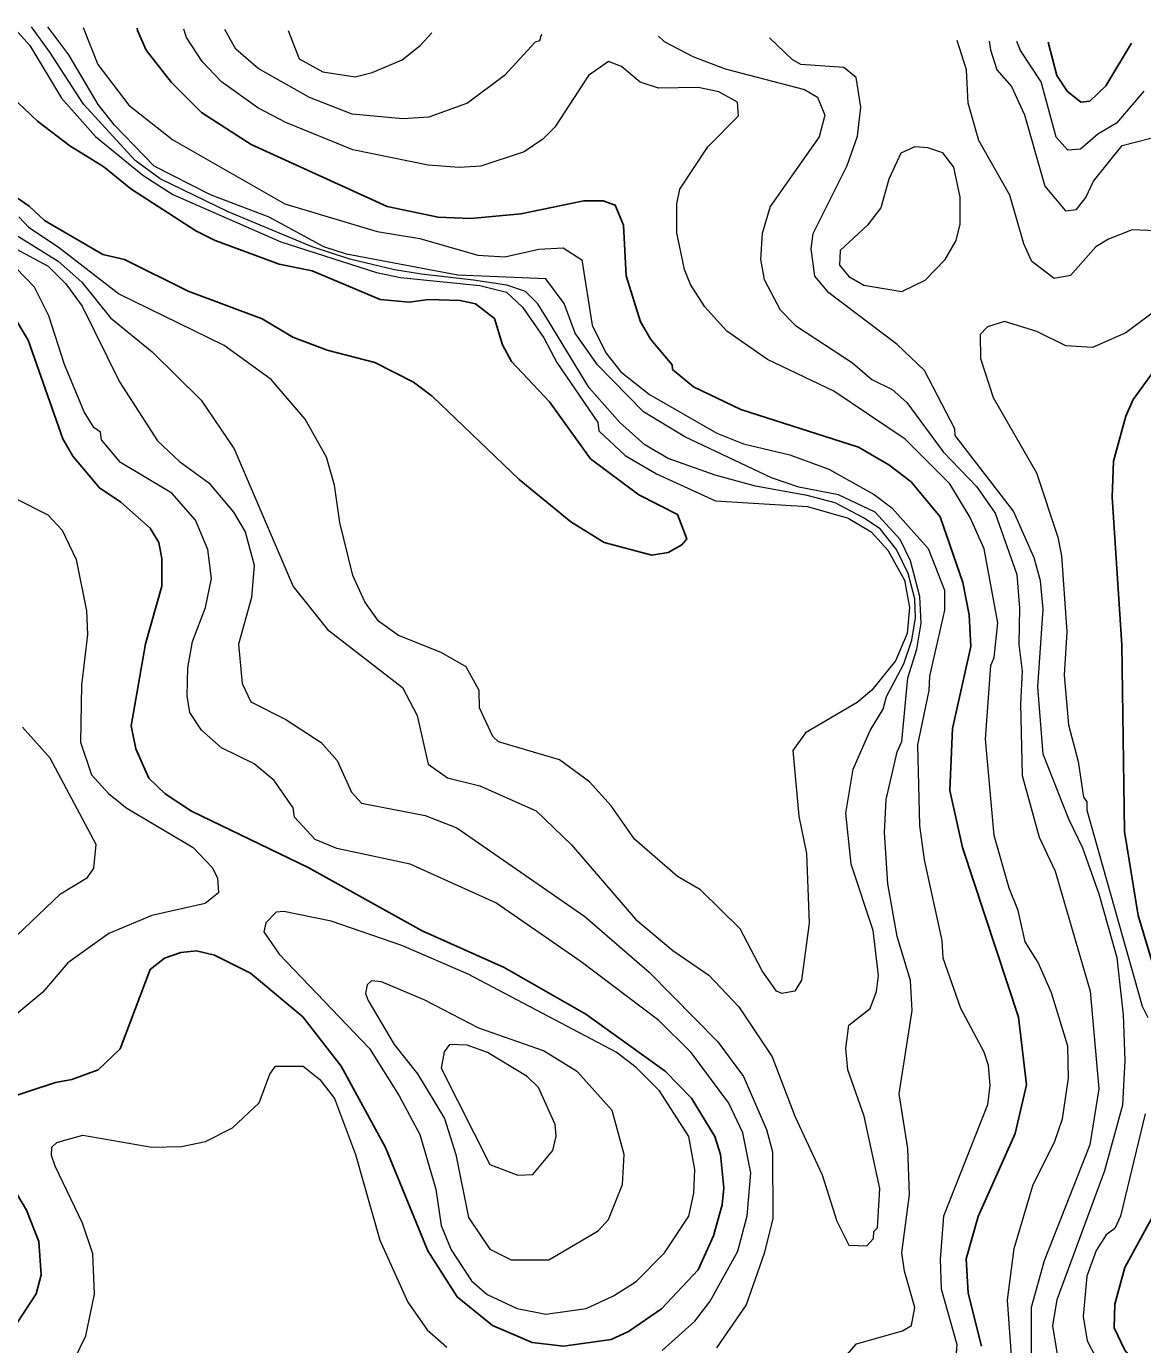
# Model space of a CAD drawing. Extents: x 673.3 to 698.5, y 6984.3 to 7012.3.
# Drawn here: x 688.428 to 689.47, y 7010.876 to 7012.106 of the extents above; entities that cross this region are included whole.
import ezdxf

# ---------------------------------------------------------------- set-up
doc = ezdxf.new("R2010")
doc.units = 0
doc.header["$LTSCALE"] = 0.032
doc.layers.add('1', color=7, linetype='Continuous', lineweight=25)
doc.layers.add('2', color=7, linetype='Continuous', lineweight=13)

msp = doc.modelspace()

# ---------------------------------------------------------------- linework, layer by layer
at = {"layer": '1'}
for points in [[(689.3196, 7010.8745), (689.3071, 7010.9239), (689.3052, 7010.9557), (689.3164, 7010.9953), (689.351, 7011.0727), (689.3617, 7011.1183), (689.3543, 7011.1812), (689.3019, 7011.3395), (689.2901, 7011.3926), (689.2925, 7011.4506), (689.3096, 7011.5271), (689.3081, 7011.5565), (689.3022, 7011.5868), (689.2811, 7011.648), (689.254, 7011.6807), (689.2333, 7011.6966), (689.2048, 7011.713), (689.0951, 7011.7482), (689.051, 7011.7694), (689.0314, 7011.7855), (689.0309, 7011.7898), (689.0112, 7011.8135), (689.0014, 7011.83), (688.988, 7011.8728), (688.9855, 7011.92), (688.9779, 7011.9388), (688.9667, 7011.9428), (688.9485, 7011.9428), (688.8899, 7011.9306), (688.843, 7011.9265), (688.8125, 7011.9275), (688.7652, 7011.9376), (688.6383, 7011.9954), (688.5919, 7012.0254), (688.5639, 7012.0533), (688.5402, 7012.0834), (688.5322, 7012.1017), (688.5317, 7012.1038)], [(689.4596, 7012.0898), (689.4356, 7012.0501), (689.4206, 7012.0359), (689.4124, 7012.0349), (689.3995, 7012.0452), (689.3899, 7012.0598), (689.382, 7012.091)], [(688.4088, 7012.0456), (688.4388, 7012.0171), (688.4689, 7011.9941), (688.5007, 7011.9747), (688.526, 7011.9539), (688.5866, 7011.9147), (688.6047, 7011.9057), (688.6642, 7011.8838), (688.6951, 7011.8775), (688.7586, 7011.8507), (688.7856, 7011.8484), (688.8036, 7011.8507), (688.8332, 7011.8499), (688.8476, 7011.8468), (688.8651, 7011.833), (688.8726, 7011.8086), (688.8811, 7011.7931), (688.9164, 7011.7552), (688.9549, 7011.7022), (688.9999, 7011.6685), (689.036, 7011.6502), (689.0447, 7011.6274), (689.04, 7011.622), (689.0273, 7011.6148), (689.0121, 7011.6122), (688.9675, 7011.6242), (688.9364, 7011.6433), (688.8883, 7011.6829), (688.8069, 7011.7606), (688.7897, 7011.7736), (688.7537, 7011.792), (688.7091, 7011.8036), (688.6771, 7011.8156), (688.6483, 7011.8328), (688.5795, 7011.8585), (688.5199, 7011.8881), (688.4998, 7011.8929), (688.4453, 7011.9245), (688.4309, 7011.9379), (688.4066, 7011.9548)], [(688.414, 7011.8398), (688.43, 7011.8128), (688.4623, 7011.7208), (688.4718, 7011.7048), (688.4966, 7011.6751), (688.5165, 7011.6618), (688.544, 7011.6374), (688.552, 7011.6241), (688.5547, 7011.6092), (688.5548, 7011.5834), (688.5397, 7011.5295), (688.5263, 7011.4532), (688.5307, 7011.4315), (688.5427, 7011.4042), (688.558, 7011.3897), (688.5825, 7011.3736), (688.6912, 7011.3208), (688.7977, 7011.2618), (688.8742, 7011.2276), (688.9503, 7011.184), (689.0244, 7011.131), (689.0491, 7011.1058), (689.0709, 7011.0701), (689.076, 7011.0532), (689.0791, 7011.0222), (689.0775, 7011.0063), (689.0695, 7010.9772), (689.0553, 7010.9455), (689.0211, 7010.9091), (688.9904, 7010.8882), (688.9742, 7010.8807), (688.9297, 7010.8744), (688.9004, 7010.8779), (688.8634, 7010.8937), (688.8304, 7010.9203), (688.803, 7010.9634), (688.7634, 7011.0597), (688.722, 7011.1355), (688.6864, 7011.1816), (688.6376, 7011.2222), (688.6038, 7011.239), (688.587, 7011.2432), (688.5726, 7011.2416), (688.5574, 7011.2363), (688.544, 7011.2258), (688.5159, 7011.1519), (688.4954, 7011.1323), (688.4707, 7011.123), (688.4556, 7011.1203), (688.4084, 7011.1049)], [(689.4802, 7011.7835), (689.4613, 7011.7574), (689.4543, 7011.7421), (689.4428, 7011.7), (689.4416, 7011.6665), (689.4505, 7011.5287), (689.4531, 7011.3544), (689.4657, 7011.2762), (689.5066, 7011.1405)], [(688.3863, 7011.0721), (688.4285, 7011.0014), (688.4399, 7010.972), (688.4423, 7010.9408), (688.4374, 7010.9233), (688.4086, 7010.879)], [(689.5113, 7011.0538), (689.4535, 7010.9477), (689.4441, 7010.9137), (689.4433, 7010.8915), (689.4534, 7010.8706), (689.4642, 7010.8573), (689.5189, 7010.8164)]]:
    msp.add_lwpolyline(points, dxfattribs=at)
at = {"layer": '2'}
for points in [[(688.3977, 7011.9238), (688.4581, 7011.8866), (688.4802, 7011.867), (688.507, 7011.8338), (688.5458, 7011.8019), (688.5915, 7011.7569), (688.6223, 7011.7115), (688.6772, 7011.5831), (688.7094, 7011.5431), (688.7795, 7011.4889), (688.7932, 7011.4626), (688.8034, 7011.4173), (688.8215, 7011.4046), (688.8515, 7011.3972), (688.904, 7011.3737), (688.9372, 7011.3421), (688.9968, 7011.2728), (689.0317, 7011.2434), (689.0653, 7011.2204), (689.0931, 7011.1909), (689.1242, 7011.1442), (689.1454, 7011.0888), (689.171, 7011.0342), (689.1846, 7010.9909), (689.1959, 7010.9687), (689.2125, 7010.968), (689.2188, 7010.9747), (689.2193, 7010.9815), (689.2225, 7010.9848), (689.2248, 7011.0215), (689.2103, 7011.089), (689.1948, 7011.1323), (689.1932, 7011.1522), (689.1957, 7011.1738), (689.2159, 7011.1895), (689.2217, 7011.2052), (689.2234, 7011.2201), (689.2184, 7011.2623), (689.198, 7011.3241), (689.1932, 7011.3717), (689.1998, 7011.4126), (689.2156, 7011.4488), (689.228, 7011.4686), (689.2311, 7011.4803), (689.2471, 7011.511), (689.2546, 7011.5329), (689.2581, 7011.5537), (689.2575, 7011.5716), (689.2511, 7011.5952), (689.2402, 7011.6177), (689.2252, 7011.6368), (689.2096, 7011.6472), (689.1831, 7011.661), (689.1571, 7011.6679), (689.1087, 7011.6766), (689.0712, 7011.687), (689.0273, 7011.7025), (689.0054, 7011.7152), (688.9823, 7011.736), (688.9535, 7011.7683), (688.9154, 7011.8312), (688.9056, 7011.8468), (688.8941, 7011.8583), (688.8767, 7011.8641), (688.8456, 7011.8687), (688.7971, 7011.8745), (688.7718, 7011.8785), (688.7302, 7011.8883), (688.695, 7011.8998), (688.6166, 7011.9327), (688.5531, 7011.9633), (688.53, 7011.9806), (688.4816, 7012.0331), (688.4504, 7012.0816), (688.4331, 7012.1053)], [(688.4158, 7012.1056), (688.4317, 7012.0877), (688.4612, 7012.0387), (688.4928, 7012.003), (688.5372, 7011.9669), (688.5651, 7011.9487), (688.6659, 7011.9047), (688.7552, 7011.876), (688.7776, 7011.8714), (688.8516, 7011.8639), (688.8765, 7011.8576), (688.8913, 7011.8438), (688.9113, 7011.8149), (688.9235, 7011.792), (688.9617, 7011.7362), (688.9625, 7011.7282), (688.9871, 7011.7053), (689.0165, 7011.6882), (689.0715, 7011.663), (689.1573, 7011.6577), (689.1953, 7011.6467), (689.2166, 7011.634), (689.2323, 7011.617), (689.2477, 7011.5891), (689.2526, 7011.5636), (689.2502, 7011.5391), (689.2395, 7011.5136), (689.2174, 7011.4865), (689.2035, 7011.475), (689.1553, 7011.4465), (689.1435, 7011.4301), (689.1492, 7011.3689), (689.1565, 7011.3339), (689.1589, 7011.269), (689.1516, 7011.2158), (689.1455, 7011.2057), (689.1333, 7011.2034), (689.1285, 7011.2054), (689.1149, 7011.2245), (689.0946, 7011.2636), (689.0574, 7011.3), (689.036, 7011.3126), (688.9957, 7011.3472), (688.9742, 7011.3786), (688.954, 7011.4009), (688.926, 7011.4215), (688.8691, 7011.4383), (688.8637, 7011.4431), (688.8513, 7011.47), (688.851, 7011.486), (688.8387, 7011.508), (688.8156, 7011.5216), (688.7756, 7011.5375), (688.7571, 7011.5507), (688.7441, 7011.5688), (688.7329, 7011.5932), (688.7209, 7011.6429), (688.7159, 7011.6776), (688.7085, 7011.7036), (688.6886, 7011.7392), (688.6569, 7011.7762), (688.6131, 7011.8078), (688.5145, 7011.8561), (688.4582, 7011.8996), (688.4312, 7011.9174), (688.4213, 7011.9278)], [(689.0043, 7011.7459), (688.9612, 7011.7897), (688.9406, 7011.8193), (688.9303, 7011.8471), (688.9131, 7011.8701), (688.831, 7011.8736), (688.7271, 7011.8932), (688.7061, 7011.9), (688.655, 7011.9276), (688.6003, 7011.9484), (688.5476, 7011.9752), (688.5106, 7012.0133), (688.4954, 7012.0327), (688.4679, 7012.0791), (688.4484, 7012.1051)], [(688.4815, 7012.1046), (688.4951, 7012.0701), (688.524, 7012.0321), (688.5652, 7011.9996), (688.6696, 7011.9399), (688.7556, 7011.9141), (688.7957, 7011.9077), (688.8498, 7011.8923), (688.8749, 7011.8907), (688.9065, 7011.8979), (688.9292, 7011.8989), (688.9466, 7011.8877), (688.9565, 7011.8269), (688.9692, 7011.8011), (688.983, 7011.7833), (689.0097, 7011.7621), (689.0726, 7011.7261), (689.0976, 7011.7163), (689.1407, 7011.7058), (689.1772, 7011.6926), (689.2195, 7011.669), (689.2359, 7011.6565), (689.2698, 7011.6184), (689.2851, 7011.5796), (689.285, 7011.5611), (689.271, 7011.4993), (689.2704, 7011.4861), (689.26, 7011.4352), (689.2619, 7011.3601), (689.266, 7011.3282), (689.2826, 7011.2528), (689.2837, 7011.2366), (689.3001, 7011.1898), (689.3217, 7011.149), (689.3259, 7011.1365), (689.3275, 7011.1176), (689.3252, 7011.0994), (689.2842, 7010.9956), (689.2812, 7010.9551), (689.282, 7010.928), (689.2965, 7010.8759), (689.2954, 7010.8593)], [(689.348, 7010.8613), (689.3439, 7010.9173), (689.35, 7010.9656), (689.368, 7011.0252), (689.3877, 7011.0647), (689.3952, 7011.0863), (689.4008, 7011.1245), (689.4001, 7011.1543), (689.3851, 7011.2039), (689.3725, 7011.2324), (689.3605, 7011.2516), (689.3538, 7011.2809), (689.3453, 7011.3016), (689.3314, 7011.3509), (689.3235, 7011.4405), (689.3284, 7011.5094), (689.3316, 7011.5169), (689.3348, 7011.5491), (689.322, 7011.6181), (689.3091, 7011.6475), (689.2902, 7011.6787), (689.2483, 7011.7206), (689.182, 7011.7654), (689.1198, 7011.7948), (689.0819, 7011.8212), (689.0614, 7011.844), (689.0481, 7011.8649), (689.0426, 7011.8787), (689.0352, 7011.9129), (689.0355, 7011.9401), (689.0383, 7011.9536), (689.0643, 7011.9931), (689.0928, 7012.0222), (689.0919, 7012.0349), (689.0744, 7012.0444), (689.0553, 7012.0485), (689.0183, 7012.0478), (689.0012, 7012.0535), (688.9838, 7012.0682), (688.9715, 7012.0728), (688.9529, 7012.0599), (688.9216, 7012.0117), (688.9104, 7012.0005), (688.8929, 7011.9885), (688.8526, 7011.9753), (688.8322, 7011.9738), (688.8033, 7011.9762), (688.733, 7011.9904), (688.6706, 7012.0159), (688.6445, 7012.0295), (688.6106, 7012.0539), (688.5925, 7012.0728), (688.5777, 7012.0953), (688.5752, 7012.1031)], [(688.9095, 7012.0981), (688.9084, 7012.0968), (688.9073, 7012.0921), (688.9031, 7012.0908), (688.8745, 7012.0598), (688.84, 7012.0341), (688.8039, 7012.021), (688.7797, 7012.0194), (688.7323, 7012.0238), (688.6927, 7012.0391), (688.6447, 7012.0664), (688.6238, 7012.0842), (688.6136, 7012.1026)], [(688.6727, 7012.1017), (688.683, 7012.0754), (688.7049, 7012.0632), (688.7352, 7012.0585), (688.7511, 7012.0625), (688.779, 7012.0744), (688.7959, 7012.0879), (688.8068, 7012.0996)], [(689.0184, 7012.0964), (689.0234, 7012.0915), (689.0504, 7012.0776), (689.0803, 7012.0661), (689.1545, 7012.0467), (689.1665, 7012.0394), (689.1735, 7012.0229), (689.1683, 7012.0024), (689.1223, 7011.9377), (689.115, 7011.9123), (689.1134, 7011.8882), (689.1167, 7011.8696), (689.1319, 7011.8411), (689.146, 7011.8264), (689.1993, 7011.7918), (689.2174, 7011.7761), (689.2363, 7011.7668), (689.2499, 7011.7548), (689.2839, 7011.7086), (689.315, 7011.6762), (689.3323, 7011.6514), (689.3527, 7011.5942), (689.3552, 7011.5627), (689.3545, 7011.5289), (689.3577, 7011.504), (689.356, 7011.4737), (689.3577, 7011.4067), (689.3734, 7011.3493), (689.3885, 7011.3176), (689.421, 7011.2055), (689.4292, 7011.1144), (689.4208, 7011.0621), (689.378, 7010.9539), (689.3659, 7010.9104), (689.3659, 7010.8672)], [(689.3925, 7010.8554), (689.3862, 7010.8932), (689.3902, 7010.918), (689.4346, 7011.0382), (689.4514, 7011.0994), (689.4537, 7011.1408), (689.4522, 7011.1834), (689.4463, 7011.2365), (689.4294, 7011.2959), (689.4142, 7011.3391), (689.401, 7011.366), (689.3773, 7011.4265), (689.3723, 7011.4896), (689.3772, 7011.5619), (689.3746, 7011.5884), (689.3689, 7011.6097), (689.3494, 7011.6532), (689.2951, 7011.7238), (689.2949, 7011.73), (689.2666, 7011.7846), (689.241, 7011.8088), (689.1771, 7011.8571), (689.1641, 7011.8725), (689.1606, 7011.8982), (689.1625, 7011.9125), (689.1942, 7011.9759), (689.2038, 7012.0033), (689.207, 7012.0303), (689.2026, 7012.0578), (689.1911, 7012.0673), (689.151, 7012.0699), (689.1429, 7012.0746), (689.1217, 7012.0949)], [(689.5113, 7011.9135), (689.4603, 7011.9159), (689.4381, 7011.9072), (689.4264, 7011.8998), (689.4027, 7011.8733), (689.3874, 7011.8704), (689.3665, 7011.8862), (689.3592, 7011.9027), (689.3461, 7011.948), (689.3172, 7011.9992), (689.3072, 7012.0338), (689.3055, 7012.0649), (689.2969, 7012.0923)], [(689.3269, 7012.0918), (689.3279, 7012.0838), (689.334, 7012.0652), (689.3477, 7012.0495), (689.3599, 7012.0232), (689.3786, 7011.9564), (689.398, 7011.9334), (689.4083, 7011.9348), (689.4169, 7011.9459), (689.424, 7011.9613), (689.451, 7011.9946), (689.4899, 7012.0045)], [(689.4711, 7012.0453), (689.4456, 7012.0153), (689.4282, 7012.005), (689.4121, 7011.9909), (689.4003, 7011.9901), (689.3892, 7012.0021), (689.3754, 7012.0538), (689.3559, 7012.0831), (689.3527, 7012.0914)], [(688.4051, 7011.9052), (688.4486, 7011.8819), (688.4652, 7011.8655), (688.4804, 7011.8445), (688.5153, 7011.774), (688.5507, 7011.719), (688.5714, 7011.6997), (688.5986, 7011.6797), (688.6218, 7011.6525), (688.6325, 7011.634), (688.6409, 7011.603), (688.6385, 7011.5728), (688.6264, 7011.5294), (688.6298, 7011.4926), (688.6377, 7011.4754), (688.6706, 7011.4589), (688.7034, 7011.4374), (688.7183, 7011.4207), (688.7319, 7011.3912), (688.7411, 7011.381), (688.8004, 7011.3695), (688.8302, 7011.3579), (688.9494, 7011.2751), (689.0095, 7011.2233), (689.0736, 7011.1583), (689.0976, 7011.126), (689.1191, 7011.0766), (689.1246, 7011.0557), (689.1248, 7010.9935), (689.1167, 7010.9609), (689.1, 7010.9129), (689.0725, 7010.8727)], [(689.0217, 7010.8703), (689.052, 7010.8976), (689.0665, 7010.9164), (689.0924, 7010.9629), (689.101, 7010.9959), (689.1044, 7011.0362), (689.0969, 7011.0733), (689.0839, 7011.101), (689.0487, 7011.1482), (689.0186, 7011.1783), (688.9462, 7011.2328), (688.8666, 7011.288), (688.7865, 7011.3239), (688.7182, 7011.3387), (688.6978, 7011.3471), (688.6787, 7011.3678), (688.6773, 7011.3765), (688.6597, 7011.402), (688.641, 7011.4175), (688.6104, 7011.4325), (688.5918, 7011.4489), (688.5808, 7011.4655), (688.5784, 7011.481), (688.5792, 7011.5073), (688.5834, 7011.5317), (688.5954, 7011.5634), (688.601, 7011.5905), (688.5976, 7011.6176), (688.5863, 7011.645), (688.5642, 7011.6701), (688.5163, 7011.6986), (688.4986, 7011.72), (688.4975, 7011.7269), (688.4915, 7011.7314), (688.4822, 7011.746), (688.464, 7011.7903), (688.4495, 7011.8356), (688.436, 7011.8622), (688.4185, 7011.8802)], [(689.4875, 7011.8447), (689.4544, 7011.8197), (689.4231, 7011.806), (689.3984, 7011.8076), (689.3713, 7011.821), (689.341, 7011.8302), (689.3252, 7011.8254), (689.3184, 7011.8182), (689.3187, 7011.7958), (689.3306, 7011.7593), (689.371, 7011.689), (689.3909, 7011.629), (689.3943, 7011.6118), (689.3992, 7011.5408), (689.3967, 7011.5004), (689.4009, 7011.4539), (689.4098, 7011.4197), (689.4147, 7011.3866), (689.4179, 7011.3822), (689.418, 7011.3744), (689.4695, 7011.1916), (689.4749, 7011.181)], [(689.1398, 7010.8047), (689.203, 7010.8767), (689.246, 7010.8887), (689.2544, 7010.8937), (689.2575, 7010.9106), (689.2477, 7010.9444), (689.2454, 7010.9613), (689.2526, 7011.016), (689.2509, 7011.0587), (689.2429, 7011.1099), (689.255, 7011.1876), (689.2534, 7011.2155), (689.241, 7011.2564), (689.2323, 7011.3057), (689.229, 7011.3536), (689.2307, 7011.3844), (689.241, 7011.4288), (689.2453, 7011.4385), (689.2509, 7011.4979), (689.2592, 7011.5245), (689.2633, 7011.5489), (689.2622, 7011.5736), (689.2535, 7011.607), (689.2436, 7011.6268), (689.2203, 7011.6523), (689.1861, 7011.6685), (689.1492, 7011.6756), (689.1237, 7011.6844), (689.0428, 7011.7228), (689.0043, 7011.7459)], [(688.4184, 7011.6651), (688.4483, 7011.65), (688.4617, 7011.6357), (688.475, 7011.6083), (688.4846, 7011.5603), (688.4854, 7011.5382), (688.4798, 7011.491), (688.479, 7011.4377), (688.4891, 7011.4075), (688.5053, 7011.3896), (688.5222, 7011.3764), (688.5839, 7011.3396), (688.6017, 7011.3209), (688.6067, 7011.3112), (688.6076, 7011.2973), (688.5953, 7011.2873), (688.5455, 7011.276), (688.5052, 7011.2592), (688.467, 7011.232), (688.4437, 7011.2047), (688.4042, 7011.1718)], [(688.3983, 7011.2376), (688.4602, 7011.2962), (688.4853, 7011.3115), (688.4914, 7011.3203), (688.4936, 7011.3423), (688.4506, 7011.4229), (688.4247, 7011.4519)], [(688.4632, 7010.8411), (688.4838, 7010.8839), (688.4919, 7010.923), (688.4904, 7010.9604), (688.4809, 7010.989), (688.4552, 7011.0424), (688.4517, 7011.0523), (688.4523, 7011.0601), (688.4567, 7011.0644), (688.4643, 7011.0665), (688.4812, 7011.0712), (688.5455, 7011.06), (688.5732, 7011.0607), (688.5954, 7011.0653), (688.6206, 7011.0781), (688.6457, 7011.1015), (688.6556, 7011.1282), (688.661, 7011.1357), (688.6868, 7011.1356), (688.7023, 7011.1233), (688.7159, 7011.1055), (688.7355, 7011.0533), (688.7581, 7010.9734), (688.7842, 7010.9153), (688.8024, 7010.8896), (688.8206, 7010.8733)], [(689.4725, 7011.091), (689.4492, 7010.9958), (689.4439, 7010.9843), (689.4359, 7010.9781), (689.4267, 7010.9635), (689.418, 7010.9398), (689.4146, 7010.902), (689.4182, 7010.8793), (689.4347, 7010.8477), (689.477, 7010.8046)]]:
    msp.add_lwpolyline(points, dxfattribs=at)
for points in [[(689.2998, 7011.9463), (689.2937, 7011.9744), (689.2835, 7011.9876), (689.2697, 7011.9924), (689.2574, 7011.9933), (689.2445, 7011.9874), (689.2333, 7011.9629), (689.2256, 7011.9362), (689.2134, 7011.92), (689.1877, 7011.8966), (689.187, 7011.8829), (689.196, 7011.8724), (689.2097, 7011.8641), (689.2454, 7011.8582), (689.2671, 7011.8687), (689.2858, 7011.888), (689.296, 7011.9059), (689.2998, 7011.921)], [(689.0467, 7010.9955), (689.0513, 7011.017), (689.0522, 7011.0393), (689.0464, 7011.0701), (689.0193, 7011.1126), (688.9975, 7011.1343), (688.9789, 7011.1487), (688.8408, 7011.2215), (688.7787, 7011.2483), (688.7127, 7011.2709), (688.6688, 7011.2798), (688.6614, 7011.2793), (688.6517, 7011.2693), (688.6501, 7011.261), (688.6644, 7011.2401), (688.7485, 7011.152), (688.7764, 7011.1078), (688.7956, 7011.0717), (688.8105, 7011.0207), (688.8153, 7010.9868), (688.8249, 7010.9642), (688.8439, 7010.9354), (688.8583, 7010.9227), (688.8864, 7010.9095), (688.9131, 7010.9041), (688.9507, 7010.9094), (688.9763, 7010.9214), (688.9974, 7010.9347), (689.0237, 7010.9614)], [(688.9846, 7011.0253), (688.9863, 7011.0533), (688.9749, 7011.0943), (688.9428, 7011.1304), (688.9109, 7011.1498), (688.8506, 7011.171), (688.8001, 7011.1971), (688.7599, 7011.2144), (688.7506, 7011.2153), (688.7464, 7011.2115), (688.7447, 7011.2034), (688.7472, 7011.1967), (688.7715, 7011.1559), (688.7933, 7011.1284), (688.8185, 7011.0868), (688.8292, 7011.0532), (688.841, 7010.9943), (688.8608, 7010.965), (688.8807, 7010.955), (688.916, 7010.9549), (688.962, 7010.982), (688.9715, 7010.9925)], [(688.9195, 7011.057), (688.9227, 7011.0702), (688.9219, 7011.0812), (688.9064, 7011.1156), (688.8957, 7011.1261), (688.8588, 7011.1482), (688.8397, 7011.1552), (688.8232, 7011.1557), (688.8183, 7011.149), (688.8154, 7011.1337), (688.8609, 7011.044), (688.8869, 7011.034), (688.9009, 7011.0346)]]:
    msp.add_lwpolyline(points, close=True, dxfattribs=at)

doc.saveas('drawing.dxf')
